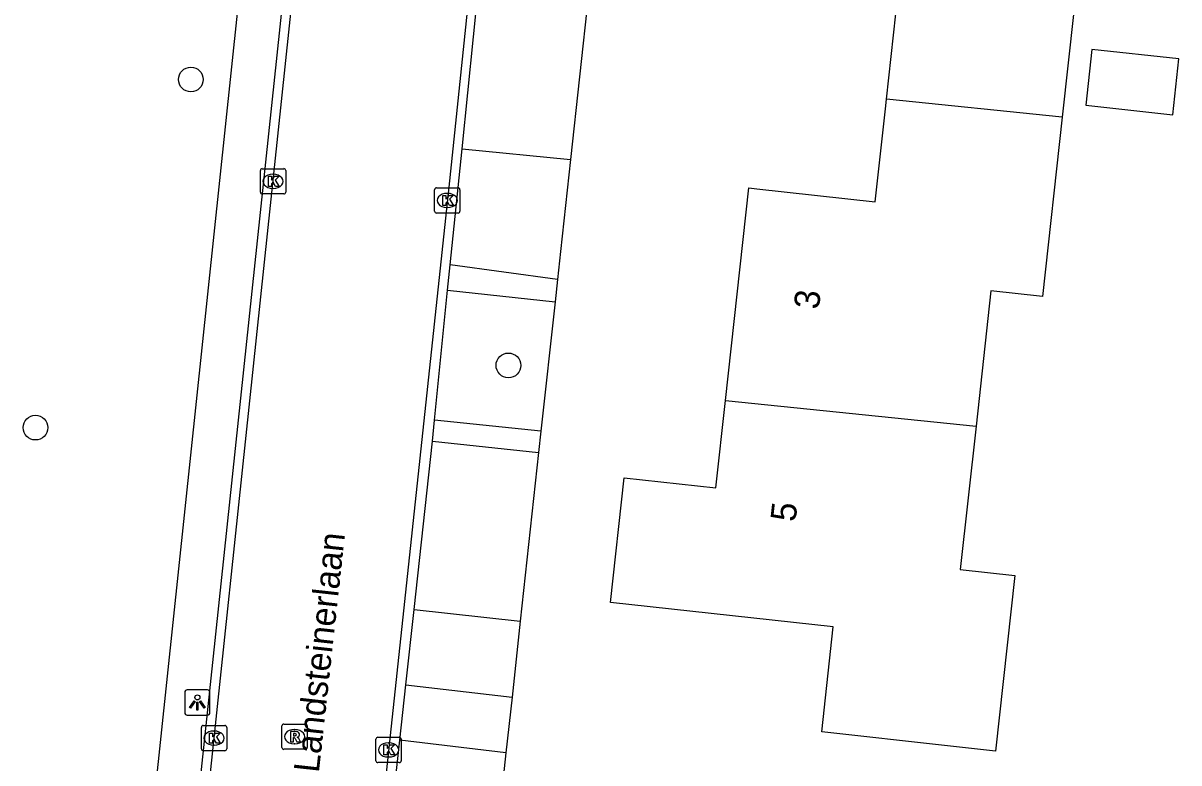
# Model space of a CAD drawing. Extents: x 162157 to 163165, y 378998 to 380775.
# Drawn here: x 162281.3 to 162326.98, y 380557.35 to 380586.58 of the extents above; entities that cross this region are included whole.
import ezdxf

# ---------------------------------------------------------------- set-up
doc = ezdxf.new("R2010")
doc.units = 0
for name, color, linetype in [('IMGEO_Boom', 7, 'Continuous'), ('IMGEO_Groenvoorziening', 7, 'Continuous'), ('IMGEO_Kolk', 7, 'Continuous'), ('IMGEO_Lichtpunt', 7, 'Continuous'), ('IMGEO_Openbare_ruimte_label', 7, 'Continuous'), ('IMGEO_Pand', 7, 'Continuous'), ('IMGEO_Pand_nummerreeks', 7, 'Continuous'), ('IMGEO_Rijbaan_lokaal_gesloten', 7, 'Continuous'), ('IMGEO_Rijbaan_lokaal_open', 7, 'Continuous'), ('IMGEO_Rioolput', 7, 'Continuous'), ('IMGEO_Voetpad_open', 7, 'Continuous')]:
    doc.layers.add(name, color=color, linetype=linetype)

msp = doc.modelspace()

# ---------------------------------------------------------------- linework, layer by layer
at = {"layer": 'IMGEO_Boom'}
for centre in [(162287.928, 380584.352), (162300.48, 380573.053), (162281.786, 380570.595)]:
    msp.add_circle(centre, 0.489, dxfattribs=at)
at = {"layer": 'IMGEO_Groenvoorziening'}
for points in [[(162302.936, 380581.196), (162302.54, 380577.56), (162302.42, 380576.453)], [(162302.323, 380575.563), (162301.767, 380570.453)], [(162301.675, 380569.606), (162300.95, 380562.944)], [(162300.624, 380559.945), (162300.384, 380557.742)]]:
    msp.add_lwpolyline(points, dxfattribs=at)
at = {"layer": 'IMGEO_Kolk'}
for p, q in [((162290.749, 380580.828), (162291.601, 380580.828)), ((162290.674, 380579.902), (162290.674, 380580.754)), ((162291.162, 380580.608), (162291.187, 380580.608)), ((162291.675, 380580.754), (162291.675, 380579.902)), ((162291.185, 380580.048), (162291.16, 380580.048)), ((162297.561, 380579.146), (162297.561, 380579.998)), ((162297.636, 380580.072), (162298.488, 380580.072)), ((162298.562, 380579.998), (162298.562, 380579.146)), ((162291.601, 380579.828), (162290.749, 380579.828)), ((162298.049, 380579.852), (162298.074, 380579.852)), ((162298.488, 380579.072), (162297.636, 380579.072)), ((162298.072, 380579.292), (162298.047, 380579.292)), ((162288.344, 380557.897), (162288.344, 380558.749)), ((162288.419, 380558.823), (162289.271, 380558.823)), ((162288.832, 380558.603), (162288.857, 380558.603)), ((162289.345, 380558.749), (162289.345, 380557.897)), ((162288.855, 380558.043), (162288.83, 380558.043)), ((162295.24, 380557.432), (162295.24, 380558.284)), ((162295.315, 380558.358), (162296.167, 380558.358)), ((162295.728, 380558.138), (162295.753, 380558.138)), ((162296.241, 380558.284), (162296.241, 380557.432)), ((162289.271, 380557.823), (162288.419, 380557.823)), ((162295.751, 380557.578), (162295.726, 380557.578)), ((162296.167, 380557.358), (162295.315, 380557.358))]:
    msp.add_line(p, q, dxfattribs=at)
for points in [[(162290.749, 380580.828), (162291.601, 380580.828)], [(162290.674, 380579.902), (162290.674, 380580.754)], [(162290.995, 380580.528), (162291.118, 380580.528), (162291.118, 380580.377), (162291.248, 380580.528), (162291.412, 380580.528), (162291.266, 380580.377), (162291.419, 380580.128), (162291.267, 380580.128), (162291.182, 380580.292), (162291.118, 380580.225), (162291.118, 380580.128), (162290.995, 380580.128), (162290.995, 380580.528)], [(162291.675, 380580.754), (162291.675, 380579.902)], [(162297.561, 380579.146), (162297.561, 380579.998)], [(162297.636, 380580.072), (162298.488, 380580.072)], [(162298.562, 380579.998), (162298.562, 380579.146)], [(162291.601, 380579.828), (162290.749, 380579.828)], [(162297.882, 380579.772), (162298.005, 380579.772), (162298.005, 380579.621), (162298.135, 380579.772), (162298.299, 380579.772), (162298.153, 380579.621), (162298.306, 380579.372), (162298.154, 380579.372), (162298.069, 380579.536), (162298.005, 380579.469), (162298.005, 380579.372), (162297.882, 380579.372), (162297.882, 380579.772)], [(162298.488, 380579.072), (162297.636, 380579.072)], [(162288.344, 380557.897), (162288.344, 380558.749)], [(162288.419, 380558.823), (162289.271, 380558.823)], [(162288.665, 380558.523), (162288.788, 380558.523), (162288.788, 380558.372), (162288.918, 380558.523), (162289.082, 380558.523), (162288.936, 380558.372), (162289.089, 380558.123), (162288.937, 380558.123), (162288.852, 380558.287), (162288.788, 380558.22), (162288.788, 380558.123), (162288.665, 380558.123), (162288.665, 380558.523)], [(162289.345, 380558.749), (162289.345, 380557.897)], [(162295.24, 380557.432), (162295.24, 380558.284)], [(162295.315, 380558.358), (162296.167, 380558.358)], [(162295.561, 380558.058), (162295.684, 380558.058), (162295.684, 380557.907), (162295.814, 380558.058), (162295.978, 380558.058), (162295.832, 380557.907), (162295.985, 380557.658), (162295.833, 380557.658), (162295.748, 380557.822), (162295.684, 380557.755), (162295.684, 380557.658), (162295.561, 380557.658), (162295.561, 380558.058)], [(162296.241, 380558.284), (162296.241, 380557.432)], [(162289.271, 380557.823), (162288.419, 380557.823)], [(162296.167, 380557.358), (162295.315, 380557.358)]]:
    msp.add_lwpolyline(points, dxfattribs=at)
for centre, start, end in [((162290.751, 380580.752), 91.552, 178.448), ((162290.751, 380580.752), 91.552, 178.448), ((162291.599, 380580.752), 1.552, 88.448), ((162291.599, 380580.752), 1.552, 88.448), ((162290.751, 380579.904), 181.552, 268.448), ((162290.751, 380579.904), 181.552, 268.448), ((162291.599, 380579.904), 271.552, 358.448), ((162291.599, 380579.904), 271.552, 358.448), ((162297.638, 380579.996), 91.552, 178.448), ((162297.638, 380579.996), 91.552, 178.448), ((162298.486, 380579.996), 1.552, 88.448), ((162298.486, 380579.996), 1.552, 88.448), ((162297.638, 380579.148), 181.552, 268.448), ((162297.638, 380579.148), 181.552, 268.448), ((162298.486, 380579.148), 271.552, 358.448), ((162298.486, 380579.148), 271.552, 358.448), ((162288.421, 380558.747), 91.552, 178.448), ((162288.421, 380558.747), 91.552, 178.448), ((162289.269, 380558.747), 1.552, 88.448), ((162289.269, 380558.747), 1.552, 88.448), ((162295.317, 380558.282), 91.552, 178.448), ((162295.317, 380558.282), 91.552, 178.448), ((162296.165, 380558.282), 1.552, 88.448), ((162296.165, 380558.282), 1.552, 88.448), ((162288.421, 380557.899), 181.552, 268.448), ((162288.421, 380557.899), 181.552, 268.448), ((162289.269, 380557.899), 271.552, 358.448), ((162289.269, 380557.899), 271.552, 358.448), ((162295.317, 380557.434), 181.552, 268.448), ((162295.317, 380557.434), 181.552, 268.448), ((162296.165, 380557.434), 271.552, 358.448), ((162296.165, 380557.434), 271.552, 358.448)]:
    msp.add_arc(centre, 0.0765, start, end, dxfattribs=at)
for centre, major_axis, ratio, start_param, end_param in [((162291.161, 380580.328), (-0.387, 0.002), 0.722429, 4.712389, 7.853982), ((162291.186, 380580.328), (-0.39, 0.002), 0.717154, 1.570796, 4.712389), ((162298.048, 380579.572), (-0.387, 0.002), 0.722429, 4.712389, 7.853982), ((162298.073, 380579.572), (-0.39, 0.002), 0.717154, 1.570796, 4.712389), ((162288.831, 380558.323), (-0.387, 0.002), 0.722429, 4.712389, 7.853982), ((162288.856, 380558.323), (-0.39, 0.002), 0.717154, 1.570796, 4.712389), ((162295.727, 380557.858), (-0.387, 0.002), 0.722429, 4.712389, 7.853982), ((162295.752, 380557.858), (-0.39, 0.002), 0.717154, 1.570796, 4.712389)]:
    msp.add_ellipse(centre, major_axis=major_axis, ratio=ratio, start_param=start_param, end_param=end_param, dxfattribs=at)
at = {"layer": 'IMGEO_Lichtpunt'}
for p, q in [((162287.685, 380560.134), (162287.685, 380559.327)), ((162287.685, 380560.134), (162287.685, 380559.327)), ((162288.587, 380560.229), (162287.779, 380560.229)), ((162288.587, 380560.229), (162287.779, 380560.229)), ((162288.681, 380559.327), (162288.681, 380560.134)), ((162288.681, 380559.327), (162288.681, 380560.134)), ((162287.779, 380559.233), (162288.587, 380559.233)), ((162287.779, 380559.233), (162288.587, 380559.233))]:
    msp.add_line(p, q, dxfattribs=at)
for points in [[(162288.059, 380559.798), (162288.098, 380559.77), (162287.91, 380559.508), (162287.872, 380559.535), (162288.059, 380559.798)], [(162288.271, 380559.77), (162288.309, 380559.797), (162288.496, 380559.535), (162288.457, 380559.507), (162288.271, 380559.77)], [(162288.161, 380559.75), (162288.208, 380559.75), (162288.208, 380559.428), (162288.161, 380559.428), (162288.161, 380559.75)]]:
    msp.add_lwpolyline(points, dxfattribs=at)
msp.add_circle((162288.184, 380559.932), 0.0994, dxfattribs=at)
for centre, start, end in [((162287.779, 380560.134), 90, 180), ((162287.779, 380560.134), 90, 180), ((162288.587, 380560.134), 0, 90), ((162288.587, 380560.134), 0, 90), ((162287.779, 380559.327), 180, 270), ((162287.779, 380559.327), 180, 270), ((162288.587, 380559.327), 270, 0), ((162288.587, 380559.327), 270, 360)]:
    msp.add_arc(centre, 0.0946, start, end, dxfattribs=at)
at = {"layer": 'IMGEO_Pand'}
for points in [[(162315.421, 380583.574), (162315.887, 380587.806), (162316.336, 380587.757), (162316.753, 380591.553), (162310.441, 380592.247), (162311.756, 380604.202), (162323.321, 380602.93), (162322.774, 380597.961), (162322.718, 380597.452), (162321.587, 380587.179), (162322.831, 380587.042), (162322.371, 380582.864)], [(162326.739, 380582.961), (162326.982, 380585.163), (162323.546, 380585.541), (162323.303, 380583.339), (162326.739, 380582.961)], [(162309.056, 380571.66), (162309.981, 380580.07), (162310.294, 380580.036), (162314.975, 380579.52), (162315.38, 380583.198), (162315.421, 380583.574)], [(162322.371, 380582.864), (162315.421, 380583.574)], [(162322.371, 380582.864), (162321.59, 380575.771), (162319.553, 380575.996), (162318.964, 380570.651)], [(162318.964, 380570.651), (162318.341, 380564.989), (162320.497, 380564.751), (162319.733, 380557.81), (162317.833, 380558.019), (162312.863, 380558.566), (162313.32, 380562.716), (162304.515, 380563.684), (162305.057, 380568.608), (162308.676, 380568.209), (162309.056, 380571.66)], [(162309.056, 380571.66), (162318.964, 380570.651)]]:
    msp.add_lwpolyline(points, dxfattribs=at)
at = {"layer": 'IMGEO_Rijbaan_lokaal_gesloten'}
for points in [[(162302.301, 380620.086), (162302.073, 380618.08), (162298.145, 380580.349), (162293.721, 380538.975), (162292.56, 380528.03)], [(162281.641, 380490.186), (162282.669, 380500), (162283.691, 380509.63), (162295.231, 380618.617)]]:
    msp.add_lwpolyline(points, dxfattribs=at)
at = {"layer": 'IMGEO_Rijbaan_lokaal_open'}
for points in [[(162294.853, 380618.658), (162282.29, 380500), (162281.985, 380496.996)], [(162298.645, 380581.609), (162299.32, 380588.269), (162299.562, 380590.653)], [(162298.179, 380577.023), (162298.645, 380581.609)], [(162298.078, 380576.024), (162298.179, 380577.023)], [(162297.558, 380570.894), (162298.078, 380576.024)], [(162297.473, 380570.063), (162297.558, 380570.894)], [(162296.749, 380563.409), (162297.473, 380570.063)], [(162296.424, 380560.433), (162296.749, 380563.409)], [(162296.186, 380558.246), (162296.424, 380560.433)], [(162295.764, 380554.384), (162296.186, 380558.246)]]:
    msp.add_lwpolyline(points, dxfattribs=at)
at = {"layer": 'IMGEO_Rioolput'}
for p, q in [((162291.6, 380558.881), (162292.452, 380558.881)), ((162291.525, 380557.955), (162291.525, 380558.807)), ((162292.013, 380558.661), (162292.038, 380558.661)), ((162292.526, 380558.807), (162292.526, 380557.955)), ((162292.036, 380558.101), (162292.011, 380558.101)), ((162292.452, 380557.881), (162291.6, 380557.881))]:
    msp.add_line(p, q, dxfattribs=at)
for points in [[(162291.6, 380558.881), (162292.452, 380558.881)], [(162291.525, 380557.955), (162291.525, 380558.807)], [(162292.114, 380558.579), (162291.862, 380558.581), (162291.862, 380558.181)], [(162292.04, 380558.5), (162291.986, 380558.5), (162291.986, 380558.419)], [(162292.526, 380558.807), (162292.526, 380557.955)], [(162291.862, 380558.181), (162291.986, 380558.181), (162291.986, 380558.343), (162291.997, 380558.343)], [(162291.986, 380558.419), (162292.038, 380558.419)], [(162292.044, 380558.314), (162292.115, 380558.181), (162292.255, 380558.181), (162292.19, 380558.307)], [(162292.452, 380557.881), (162291.6, 380557.881)]]:
    msp.add_lwpolyline(points, dxfattribs=at)
for centre, radius, start, end in [((162291.602, 380558.805), 0.0765, 91.552, 178.448), ((162291.602, 380558.805), 0.0765, 91.552, 178.448), ((162292.45, 380558.805), 0.0765, 1.552, 88.448), ((162292.45, 380558.805), 0.0765, 1.552, 88.448), ((162292.046, 380558.404), 0.0964, 77.0061, 93.1865), ((162292.06, 380558.461), 0.0378, 276.6634, 79.6772), ((162292.113, 380558.469), 0.109, 350.3612, 89.416), ((162292.111, 380558.469), 0.112, 277.5842, 350.9817), ((162291.996, 380558.29), 0.0533, 26.0293, 88.6989), ((162292.022, 380558.608), 0.19, 274.7715, 282.9687), ((162292.095, 380558.254), 0.108, 29.5134, 73.7905), ((162291.602, 380557.957), 0.0765, 181.552, 268.448), ((162291.602, 380557.957), 0.0765, 181.552, 268.448), ((162292.45, 380557.957), 0.0765, 271.552, 358.448), ((162292.45, 380557.957), 0.0765, 271.552, 358.448)]:
    msp.add_arc(centre, radius, start, end, dxfattribs=at)
for centre, major_axis, ratio, start_param, end_param in [((162292.012, 380558.381), (-0.387, 0.002), 0.722429, 4.712389, 7.853982), ((162292.037, 380558.381), (-0.39, 0.002), 0.717154, 1.570796, 4.712389)]:
    msp.add_ellipse(centre, major_axis=major_axis, ratio=ratio, start_param=start_param, end_param=end_param, dxfattribs=at)
at = {"layer": 'IMGEO_Voetpad_open'}
for points in [[(162293.218, 380619.805), (162283.978, 380532.196)], [(162303.914, 380590.185), (162303.648, 380587.741), (162302.936, 380581.196)], [(162298.645, 380581.609), (162302.936, 380581.196)], [(162302.42, 380576.453), (162298.179, 380577.023)], [(162302.42, 380576.453), (162302.323, 380575.563)], [(162298.078, 380576.024), (162302.323, 380575.563)], [(162301.767, 380570.453), (162299.082, 380570.734), (162297.558, 380570.894)], [(162301.767, 380570.453), (162301.675, 380569.606)], [(162297.473, 380570.063), (162301.675, 380569.606)], [(162296.749, 380563.409), (162300.95, 380562.944)], [(162300.95, 380562.944), (162300.624, 380559.945)], [(162296.424, 380560.433), (162300.624, 380559.945)], [(162300.384, 380557.742), (162296.186, 380558.246)], [(162300.384, 380557.742), (162299.968, 380553.918)]]:
    msp.add_lwpolyline(points, dxfattribs=at)

# ---------------------------------------------------------------- texts
at = {"layer": 'IMGEO_Openbare_ruimte_label'}
msp.add_text('Landsteinerlaan', height=1, rotation=83.7421, dxfattribs=at).set_placement((162292.985, 380556.933))
at = {"layer": 'IMGEO_Pand_nummerreeks'}
for s, p in [('3', (162312.75, 380575.241)), ('5', (162311.827, 380566.849))]:
    msp.add_text(s, height=1, rotation=83.7213, dxfattribs=at).set_placement(p)

doc.saveas('drawing.dxf')
